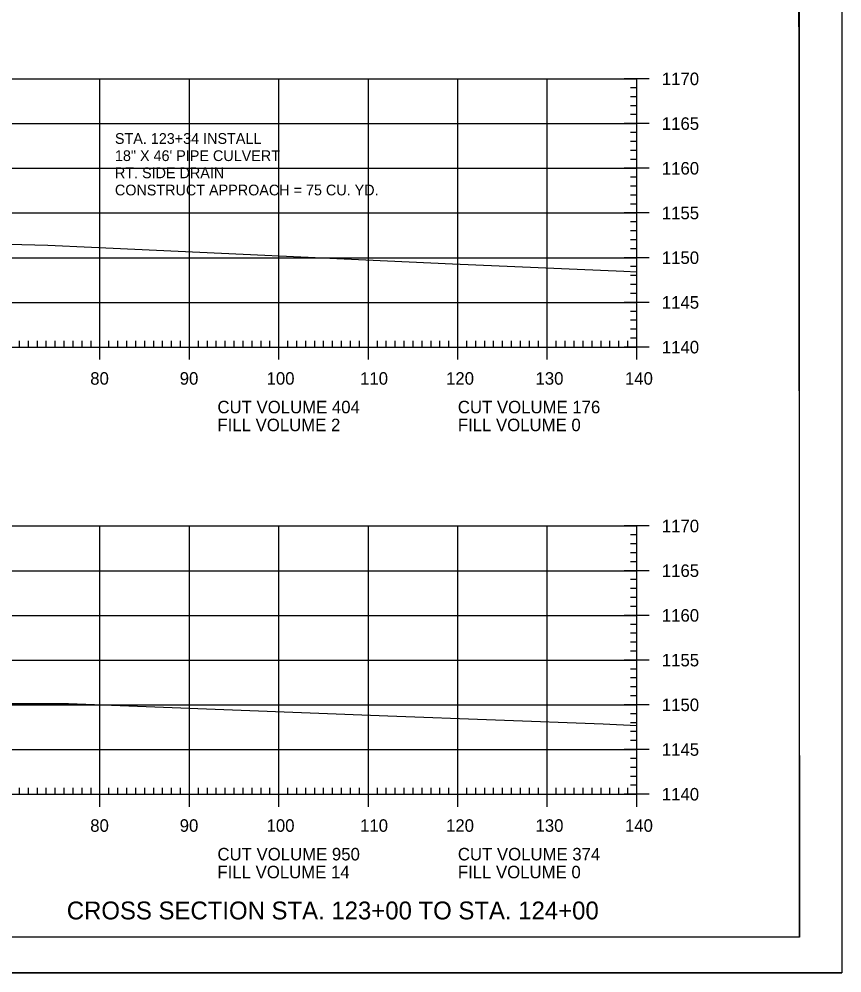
# Model space of a CAD drawing. Extents: x 1322838 to 1324533, y 339903 to 351025.
# Drawn here: x 1323774.7 to 1323866.6, y 341183.1 to 341289.8 of the extents above; entities that cross this region are included whole.
import ezdxf

# ---------------------------------------------------------------- set-up
doc = ezdxf.new("R2010")
doc.units = 0
for name, color, linetype in [('R_Axis', 7, 'Continuous'), ('R_Axis Annot', 7, 'Continuous'), ('R_Border', 7, 'Continuous'), ('R_Border Notes', 7, 'Continuous'), ('R_Draft', 7, 'Continuous'), ('R_Exist Surface', 7, 'Continuous'), ('R_Grid', 7, 'Continuous'), ('R_No Plot', 7, 'Continuous')]:
    doc.layers.add(name, color=color, linetype=linetype)

msp = doc.modelspace()

# ---------------------------------------------------------------- linework, layer by layer
at = {"layer": 'R_Axis'}
for p, q in [((1323845.12, 341283.13), (1323842.32, 341283.13)), ((1323843.72, 341253.13), (1323843.72, 341283.13)), ((1323843.72, 341282.13), (1323843.02, 341282.13)), ((1323843.72, 341281.13), (1323843.02, 341281.13)), ((1323843.72, 341280.13), (1323843.02, 341280.13)), ((1323843.72, 341279.13), (1323843.02, 341279.13)), ((1323845.12, 341278.13), (1323842.32, 341278.13)), ((1323843.72, 341277.13), (1323843.02, 341277.13)), ((1323843.72, 341276.13), (1323843.02, 341276.13)), ((1323843.72, 341275.13), (1323843.02, 341275.13)), ((1323843.72, 341274.13), (1323843.02, 341274.13)), ((1323845.12, 341273.13), (1323842.32, 341273.13)), ((1323843.72, 341272.13), (1323843.02, 341272.13)), ((1323843.72, 341271.13), (1323843.02, 341271.13)), ((1323843.72, 341270.13), (1323843.02, 341270.13)), ((1323843.72, 341269.13), (1323843.02, 341269.13)), ((1323845.12, 341268.13), (1323842.32, 341268.13)), ((1323843.72, 341267.13), (1323843.02, 341267.13)), ((1323843.72, 341266.13), (1323843.02, 341266.13)), ((1323843.72, 341265.13), (1323843.02, 341265.13)), ((1323843.72, 341264.13), (1323843.02, 341264.13)), ((1323845.12, 341263.13), (1323842.32, 341263.13)), ((1323843.72, 341262.13), (1323843.02, 341262.13)), ((1323843.72, 341261.13), (1323843.02, 341261.13)), ((1323843.72, 341260.13), (1323843.02, 341260.13)), ((1323843.72, 341259.13), (1323843.02, 341259.13)), ((1323845.12, 341258.13), (1323842.32, 341258.13)), ((1323843.72, 341257.13), (1323843.02, 341257.13)), ((1323843.72, 341256.13), (1323843.02, 341256.13)), ((1323843.72, 341255.13), (1323843.02, 341255.13)), ((1323774.72, 341253.13), (1323774.72, 341253.83)), ((1323775.72, 341253.13), (1323775.72, 341253.83)), ((1323776.72, 341253.13), (1323776.72, 341253.83)), ((1323777.72, 341253.13), (1323777.72, 341253.83)), ((1323778.72, 341253.13), (1323778.72, 341253.83)), ((1323779.72, 341253.13), (1323779.72, 341253.83)), ((1323780.72, 341253.13), (1323780.72, 341253.83)), ((1323781.72, 341253.13), (1323781.72, 341253.83)), ((1323782.72, 341253.13), (1323782.72, 341253.83)), ((1323783.72, 341251.73), (1323783.72, 341254.53)), ((1323784.72, 341253.13), (1323784.72, 341253.83)), ((1323785.72, 341253.13), (1323785.72, 341253.83)), ((1323786.72, 341253.13), (1323786.72, 341253.83)), ((1323787.72, 341253.13), (1323787.72, 341253.83)), ((1323788.72, 341253.13), (1323788.72, 341253.83)), ((1323789.72, 341253.13), (1323789.72, 341253.83)), ((1323790.72, 341253.13), (1323790.72, 341253.83)), ((1323791.72, 341253.13), (1323791.72, 341253.83)), ((1323792.72, 341253.13), (1323792.72, 341253.83)), ((1323793.72, 341251.73), (1323793.72, 341254.53)), ((1323794.72, 341253.13), (1323794.72, 341253.83)), ((1323795.72, 341253.13), (1323795.72, 341253.83)), ((1323796.72, 341253.13), (1323796.72, 341253.83)), ((1323797.72, 341253.13), (1323797.72, 341253.83)), ((1323798.72, 341253.13), (1323798.72, 341253.83)), ((1323799.72, 341253.13), (1323799.72, 341253.83)), ((1323800.72, 341253.13), (1323800.72, 341253.83)), ((1323801.72, 341253.13), (1323801.72, 341253.83)), ((1323802.72, 341253.13), (1323802.72, 341253.83)), ((1323803.72, 341251.73), (1323803.72, 341254.53)), ((1323804.72, 341253.13), (1323804.72, 341253.83)), ((1323805.72, 341253.13), (1323805.72, 341253.83)), ((1323806.72, 341253.13), (1323806.72, 341253.83)), ((1323807.72, 341253.13), (1323807.72, 341253.83)), ((1323808.72, 341253.13), (1323808.72, 341253.83)), ((1323809.72, 341253.13), (1323809.72, 341253.83)), ((1323810.72, 341253.13), (1323810.72, 341253.83)), ((1323811.72, 341253.13), (1323811.72, 341253.83)), ((1323812.72, 341253.13), (1323812.72, 341253.83)), ((1323813.72, 341251.73), (1323813.72, 341254.53)), ((1323814.72, 341253.13), (1323814.72, 341253.83)), ((1323815.72, 341253.13), (1323815.72, 341253.83)), ((1323816.72, 341253.13), (1323816.72, 341253.83)), ((1323817.72, 341253.13), (1323817.72, 341253.83)), ((1323818.72, 341253.13), (1323818.72, 341253.83)), ((1323819.72, 341253.13), (1323819.72, 341253.83)), ((1323820.72, 341253.13), (1323820.72, 341253.83)), ((1323821.72, 341253.13), (1323821.72, 341253.83)), ((1323822.72, 341253.13), (1323822.72, 341253.83)), ((1323823.72, 341251.73), (1323823.72, 341254.53)), ((1323824.72, 341253.13), (1323824.72, 341253.83)), ((1323825.72, 341253.13), (1323825.72, 341253.83)), ((1323826.72, 341253.13), (1323826.72, 341253.83)), ((1323827.72, 341253.13), (1323827.72, 341253.83)), ((1323828.72, 341253.13), (1323828.72, 341253.83)), ((1323829.72, 341253.13), (1323829.72, 341253.83)), ((1323830.72, 341253.13), (1323830.72, 341253.83)), ((1323831.72, 341253.13), (1323831.72, 341253.83)), ((1323832.72, 341253.13), (1323832.72, 341253.83)), ((1323833.72, 341251.73), (1323833.72, 341254.53)), ((1323834.72, 341253.13), (1323834.72, 341253.83)), ((1323835.72, 341253.13), (1323835.72, 341253.83)), ((1323836.72, 341253.13), (1323836.72, 341253.83)), ((1323837.72, 341253.13), (1323837.72, 341253.83)), ((1323838.72, 341253.13), (1323838.72, 341253.83)), ((1323839.72, 341253.13), (1323839.72, 341253.83)), ((1323840.72, 341253.13), (1323840.72, 341253.83)), ((1323841.72, 341253.13), (1323841.72, 341253.83)), ((1323842.72, 341253.13), (1323842.72, 341253.83)), ((1323843.72, 341254.13), (1323843.02, 341254.13)), ((1323843.72, 341251.73), (1323843.72, 341254.53)), ((1323563.72, 341253.13), (1323843.72, 341253.13)), ((1323845.12, 341253.13), (1323842.32, 341253.13)), ((1323845.12, 341233.13), (1323842.32, 341233.13)), ((1323843.72, 341203.13), (1323843.72, 341233.13)), ((1323843.72, 341232.13), (1323843.02, 341232.13)), ((1323843.72, 341231.13), (1323843.02, 341231.13)), ((1323843.72, 341230.13), (1323843.02, 341230.13)), ((1323843.72, 341229.13), (1323843.02, 341229.13)), ((1323845.12, 341228.13), (1323842.32, 341228.13)), ((1323843.72, 341227.13), (1323843.02, 341227.13)), ((1323843.72, 341226.13), (1323843.02, 341226.13)), ((1323843.72, 341225.13), (1323843.02, 341225.13)), ((1323843.72, 341224.13), (1323843.02, 341224.13)), ((1323845.12, 341223.13), (1323842.32, 341223.13)), ((1323843.72, 341222.13), (1323843.02, 341222.13)), ((1323843.72, 341221.13), (1323843.02, 341221.13)), ((1323843.72, 341220.13), (1323843.02, 341220.13)), ((1323843.72, 341219.13), (1323843.02, 341219.13)), ((1323845.12, 341218.13), (1323842.32, 341218.13)), ((1323843.72, 341217.13), (1323843.02, 341217.13)), ((1323843.72, 341216.13), (1323843.02, 341216.13)), ((1323843.72, 341215.13), (1323843.02, 341215.13)), ((1323843.72, 341214.13), (1323843.02, 341214.13)), ((1323845.12, 341213.13), (1323842.32, 341213.13)), ((1323843.72, 341212.13), (1323843.02, 341212.13)), ((1323843.72, 341211.13), (1323843.02, 341211.13)), ((1323843.72, 341210.13), (1323843.02, 341210.13)), ((1323843.72, 341209.13), (1323843.02, 341209.13)), ((1323845.12, 341208.13), (1323842.32, 341208.13)), ((1323843.72, 341207.13), (1323843.02, 341207.13)), ((1323843.72, 341206.13), (1323843.02, 341206.13)), ((1323843.72, 341205.13), (1323843.02, 341205.13)), ((1323774.72, 341203.13), (1323774.72, 341203.83)), ((1323775.72, 341203.13), (1323775.72, 341203.83)), ((1323776.72, 341203.13), (1323776.72, 341203.83)), ((1323777.72, 341203.13), (1323777.72, 341203.83)), ((1323778.72, 341203.13), (1323778.72, 341203.83)), ((1323779.72, 341203.13), (1323779.72, 341203.83)), ((1323780.72, 341203.13), (1323780.72, 341203.83)), ((1323781.72, 341203.13), (1323781.72, 341203.83)), ((1323782.72, 341203.13), (1323782.72, 341203.83)), ((1323783.72, 341201.73), (1323783.72, 341204.53)), ((1323784.72, 341203.13), (1323784.72, 341203.83)), ((1323785.72, 341203.13), (1323785.72, 341203.83)), ((1323786.72, 341203.13), (1323786.72, 341203.83)), ((1323787.72, 341203.13), (1323787.72, 341203.83)), ((1323788.72, 341203.13), (1323788.72, 341203.83)), ((1323789.72, 341203.13), (1323789.72, 341203.83)), ((1323790.72, 341203.13), (1323790.72, 341203.83)), ((1323791.72, 341203.13), (1323791.72, 341203.83)), ((1323792.72, 341203.13), (1323792.72, 341203.83)), ((1323793.72, 341201.73), (1323793.72, 341204.53)), ((1323794.72, 341203.13), (1323794.72, 341203.83)), ((1323795.72, 341203.13), (1323795.72, 341203.83)), ((1323796.72, 341203.13), (1323796.72, 341203.83)), ((1323797.72, 341203.13), (1323797.72, 341203.83)), ((1323798.72, 341203.13), (1323798.72, 341203.83)), ((1323799.72, 341203.13), (1323799.72, 341203.83)), ((1323800.72, 341203.13), (1323800.72, 341203.83)), ((1323801.72, 341203.13), (1323801.72, 341203.83)), ((1323802.72, 341203.13), (1323802.72, 341203.83)), ((1323803.72, 341201.73), (1323803.72, 341204.53)), ((1323804.72, 341203.13), (1323804.72, 341203.83)), ((1323805.72, 341203.13), (1323805.72, 341203.83)), ((1323806.72, 341203.13), (1323806.72, 341203.83)), ((1323807.72, 341203.13), (1323807.72, 341203.83)), ((1323808.72, 341203.13), (1323808.72, 341203.83)), ((1323809.72, 341203.13), (1323809.72, 341203.83)), ((1323810.72, 341203.13), (1323810.72, 341203.83)), ((1323811.72, 341203.13), (1323811.72, 341203.83)), ((1323812.72, 341203.13), (1323812.72, 341203.83)), ((1323813.72, 341201.73), (1323813.72, 341204.53)), ((1323814.72, 341203.13), (1323814.72, 341203.83)), ((1323815.72, 341203.13), (1323815.72, 341203.83)), ((1323816.72, 341203.13), (1323816.72, 341203.83)), ((1323817.72, 341203.13), (1323817.72, 341203.83)), ((1323818.72, 341203.13), (1323818.72, 341203.83)), ((1323819.72, 341203.13), (1323819.72, 341203.83)), ((1323820.72, 341203.13), (1323820.72, 341203.83)), ((1323821.72, 341203.13), (1323821.72, 341203.83)), ((1323822.72, 341203.13), (1323822.72, 341203.83)), ((1323823.72, 341201.73), (1323823.72, 341204.53)), ((1323824.72, 341203.13), (1323824.72, 341203.83)), ((1323825.72, 341203.13), (1323825.72, 341203.83)), ((1323826.72, 341203.13), (1323826.72, 341203.83)), ((1323827.72, 341203.13), (1323827.72, 341203.83)), ((1323828.72, 341203.13), (1323828.72, 341203.83)), ((1323829.72, 341203.13), (1323829.72, 341203.83)), ((1323830.72, 341203.13), (1323830.72, 341203.83)), ((1323831.72, 341203.13), (1323831.72, 341203.83)), ((1323832.72, 341203.13), (1323832.72, 341203.83)), ((1323833.72, 341201.73), (1323833.72, 341204.53)), ((1323834.72, 341203.13), (1323834.72, 341203.83)), ((1323835.72, 341203.13), (1323835.72, 341203.83)), ((1323836.72, 341203.13), (1323836.72, 341203.83)), ((1323837.72, 341203.13), (1323837.72, 341203.83)), ((1323838.72, 341203.13), (1323838.72, 341203.83)), ((1323839.72, 341203.13), (1323839.72, 341203.83)), ((1323840.72, 341203.13), (1323840.72, 341203.83)), ((1323841.72, 341203.13), (1323841.72, 341203.83)), ((1323842.72, 341203.13), (1323842.72, 341203.83)), ((1323843.72, 341204.13), (1323843.02, 341204.13)), ((1323843.72, 341201.73), (1323843.72, 341204.53)), ((1323563.72, 341203.13), (1323843.72, 341203.13)), ((1323845.12, 341203.13), (1323842.32, 341203.13))]:
    msp.add_line(p, q, dxfattribs=at)
at = {"layer": 'R_Border'}
for q in [(1323861.9, 341392.59), (1323545.72, 341187.13)]:
    msp.add_line((1323861.9, 341187.13), q, dxfattribs=at)
at = {"layer": 'R_Exist Surface'}
for points in [[(1323764.8, 341264.87), (1323777.9, 341264.52), (1323782.77, 341264.32), (1323823.12, 341262.43), (1323842.26, 341261.61), (1323843.72, 341261.56)], [(1323765.6, 341213.28), (1323780.21, 341213.26), (1323815.9, 341211.9), (1323839.96, 341211), (1323843.72, 341210.81)]]:
    msp.add_lwpolyline(points, dxfattribs=at)
at = {"layer": 'R_Grid'}
for p, q in [((1323563.72, 341283.13), (1323843.72, 341283.13)), ((1323783.72, 341253.13), (1323783.72, 341283.13)), ((1323793.72, 341253.13), (1323793.72, 341283.13)), ((1323803.72, 341253.13), (1323803.72, 341283.13)), ((1323813.72, 341253.13), (1323813.72, 341283.13)), ((1323823.72, 341253.13), (1323823.72, 341283.13)), ((1323833.72, 341253.13), (1323833.72, 341283.13)), ((1323843.72, 341253.13), (1323843.72, 341283.13)), ((1323563.72, 341278.13), (1323843.72, 341278.13)), ((1323563.72, 341273.13), (1323843.72, 341273.13)), ((1323563.72, 341268.13), (1323843.72, 341268.13)), ((1323563.72, 341263.13), (1323843.72, 341263.13)), ((1323563.72, 341258.13), (1323843.72, 341258.13)), ((1323563.72, 341253.13), (1323843.72, 341253.13)), ((1323563.72, 341233.13), (1323843.72, 341233.13)), ((1323783.72, 341203.13), (1323783.72, 341233.13)), ((1323793.72, 341203.13), (1323793.72, 341233.13)), ((1323803.72, 341203.13), (1323803.72, 341233.13)), ((1323813.72, 341203.13), (1323813.72, 341233.13)), ((1323823.72, 341203.13), (1323823.72, 341233.13)), ((1323833.72, 341203.13), (1323833.72, 341233.13)), ((1323843.72, 341203.13), (1323843.72, 341233.13)), ((1323563.72, 341228.13), (1323843.72, 341228.13)), ((1323563.72, 341223.13), (1323843.72, 341223.13)), ((1323563.72, 341218.13), (1323843.72, 341218.13)), ((1323563.72, 341213.13), (1323843.72, 341213.13)), ((1323563.72, 341208.13), (1323843.72, 341208.13)), ((1323563.72, 341203.13), (1323843.72, 341203.13))]:
    msp.add_line(p, q, dxfattribs=at)
at = {"layer": 'R_No Plot'}
msp.add_line((1323533.31, 341183.15), (1323866.65, 341183.15), dxfattribs=at)
for points in [[(1323533.31, 341396.49), (1323866.65, 341396.49), (1323866.65, 341183.15), (1323533.31, 341183.15)], [(1323779.64, 341392.59), (1323799.26, 341392.59), (1323799.26, 341382.71), (1323815.37, 341382.71), (1323838.57, 341382.71), (1323838.57, 341350.04), (1323861.77, 341350.04), (1323861.9, 341187.13), (1323545.72, 341187.13), (1323545.72, 341392.59)]]:
    msp.add_lwpolyline(points, close=True, dxfattribs=at)

# ---------------------------------------------------------------- texts
at = {"layer": 'R_Axis Annot'}
for s, p in [('1170', (1323846.52, 341282.43)), ('1165', (1323846.52, 341277.43)), ('1160', (1323846.52, 341272.43)), ('1155', (1323846.52, 341267.43)), ('1150', (1323846.52, 341262.43)), ('1145', (1323846.52, 341257.43)), ('1140', (1323846.52, 341252.43)), ('80', (1323782.63, 341248.93)), ('90', (1323792.63, 341248.93)), ('100', (1323802.34, 341248.93)), ('110', (1323812.79, 341248.93)), ('120', (1323822.4, 341248.93)), ('130', (1323832.4, 341248.93)), ('140', (1323842.4, 341248.93)), ('CUT VOLUME 404', (1323796.85, 341245.73)), ('CUT VOLUME 176', (1323823.72, 341245.73)), ('FILL VOLUME 2', (1323796.85, 341243.73)), ('FILL VOLUME 0', (1323823.72, 341243.73)), ('1170', (1323846.52, 341232.43)), ('1165', (1323846.52, 341227.43)), ('1160', (1323846.52, 341222.43)), ('1155', (1323846.52, 341217.43)), ('1150', (1323846.52, 341212.43)), ('1145', (1323846.52, 341207.43)), ('1140', (1323846.52, 341202.43)), ('80', (1323782.63, 341198.93)), ('90', (1323792.63, 341198.93)), ('100', (1323802.34, 341198.93)), ('110', (1323812.79, 341198.93)), ('120', (1323822.4, 341198.93)), ('130', (1323832.4, 341198.93)), ('140', (1323842.4, 341198.93)), ('CUT VOLUME 950', (1323796.85, 341195.73)), ('CUT VOLUME 374', (1323823.72, 341195.73)), ('FILL VOLUME 14', (1323796.85, 341193.73)), ('FILL VOLUME 0', (1323823.72, 341193.73))]:
    msp.add_text(s, height=1.4, dxfattribs=at).set_placement(p)
at = {"layer": 'R_Border Notes'}
for s, p in [('STA. 123+34 INSTALL', (1323785.39, 341275.86)), ('18" X 46\' PIPE CULVERT', (1323785.39, 341273.94)), ('RT. SIDE DRAIN', (1323785.39, 341272.02)), ('CONSTRUCT APPROACH = 75 CU. YD.', (1323785.39, 341270.1))]:
    msp.add_text(s, height=1.2, dxfattribs=at).set_placement(p)
at = {"layer": 'R_Draft'}
msp.add_text('CROSS SECTION STA. 123+00 TO STA. 124+00', height=2, dxfattribs=at).set_placement((1323780.01, 341189.13))

doc.saveas('drawing.dxf')
